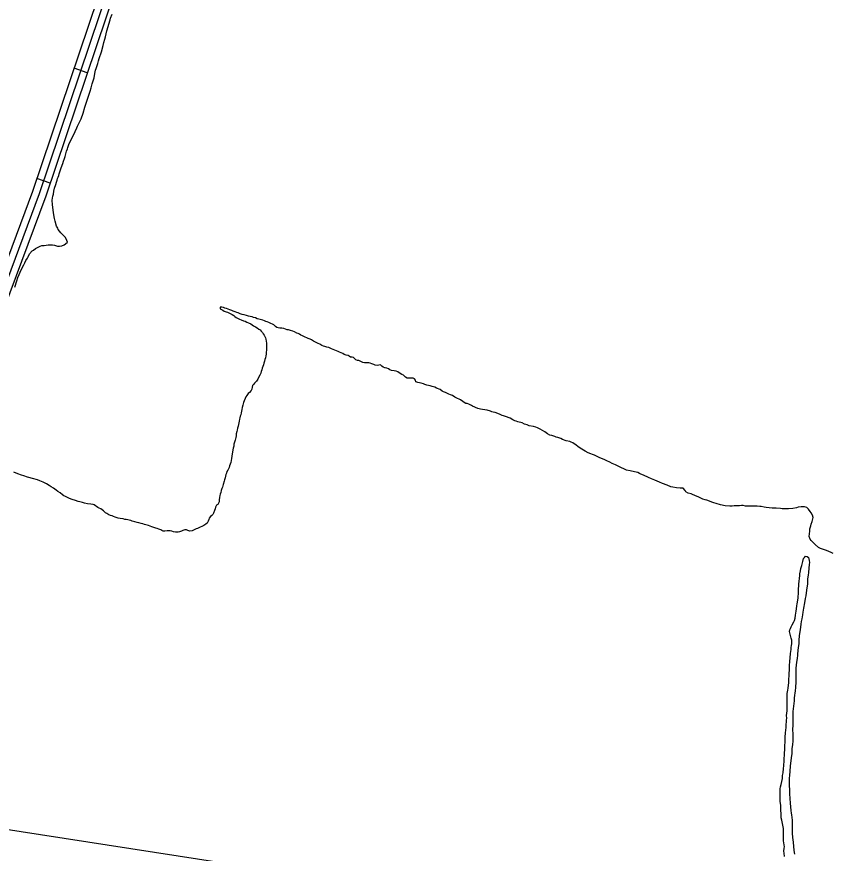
# Model space of a CAD drawing. Extents: x 3177185 to 3215018, y 812988 to 838321.
# Drawn here: x 3193607 to 3195360, y 826573 to 828371 of the extents above; entities that cross this region are included whole.
import ezdxf

# ---------------------------------------------------------------- set-up
doc = ezdxf.new("R2010")
doc.units = 0
doc.layers.add('V-ROAD-CNTR', color=7, linetype='Continuous')
doc.layers.add('V-TOPO-SHOR', color=7, linetype='Continuous')

msp = doc.modelspace()

# ---------------------------------------------------------------- linework, layer by layer
at = {"layer": 'V-ROAD-CNTR'}
for p, q in [((3193758.5, 828250.4), (3193730.1, 828260)), ((3193678.6, 828013.5), (3193650.2, 828023.1))]:
    msp.add_line(p, q, dxfattribs=at)
for points in [[(3195718.2, 830676.6), (3195274.2, 830649.9), (3194889.5, 830614.4), (3194691.9, 830585.5), (3194661.2, 830576.1), (3194620.2, 830551.7), (3194549, 830454.1), (3194520.5, 830401.6), (3194435.4, 830172.3), (3194030.8, 829097.3), (3193989.4, 828979.4), (3193936.9, 828826), (3193655, 827990.6), (3193436.5, 827403.7), (3193231, 826864.7), (3193164.5, 826701.3), (3193149.1, 826671.9), (3192991.1, 826299.7)], [(3195718.9, 830661.6), (3195275.3, 830635), (3194891.3, 830599.5), (3194695.2, 830570.8), (3194667.4, 830562.3), (3194630.5, 830540.4), (3194561.7, 830446.1), (3194534.2, 830395.4), (3194449.4, 830167), (3194044.9, 829092.1), (3194003.6, 828974.5), (3193951.1, 828821.2), (3193669.2, 827985.5), (3193450.5, 827398.5), (3193245, 826859.2), (3193178.1, 826695), (3193162.7, 826665.5), (3193032.9, 826359.8)], [(3194509.8, 830415.8), (3194421.3, 830177.5), (3194016.7, 829102.4), (3193975.3, 828984.3), (3193922.7, 828830.8), (3193640.9, 827995.6), (3193422.4, 827409), (3193217, 826870.2), (3193150.8, 826707.7), (3193135.5, 826678.3), (3192977.5, 826306.2), (3192932.7, 826221.9), (3192888.6, 826141.9), (3192857.2, 826099.8), (3192822.1, 826060.4), (3192768.4, 826005.4), (3192712.2, 825957.6), (3192677.2, 825934.2), (3192621.8, 825905.4)]]:
    msp.add_lwpolyline(points, dxfattribs=at)
at = {"layer": 'V-TOPO-SHOR'}
msp.add_line((3193194.5, 826685.6), (3195215.4, 826372.9), dxfattribs=at)
for points in [[(3193621.9, 827837.4), (3193624.2, 827842.3), (3193626.4, 827846.8), (3193630.1, 827852.1), (3193631.9, 827855.2), (3193634.6, 827861), (3193640.5, 827868.1), (3193643.2, 827869.5), (3193647.2, 827873), (3193651.7, 827874.8), (3193657.6, 827877.9), (3193660.7, 827879.2), (3193665.7, 827879.6), (3193674.2, 827880.9), (3193679.5, 827880.8), (3193683.6, 827880.8), (3193688.5, 827879.9), (3193694.3, 827878), (3193699.2, 827877.5), (3193704.2, 827878.8), (3193708.7, 827880.6), (3193711.8, 827882.8), (3193716.3, 827886.4), (3193715, 827890), (3193711.5, 827896.3), (3193707.9, 827900.3), (3193702.1, 827906.2), (3193699, 827910.2), (3193696.4, 827913.8), (3193695, 827916.5), (3193692.8, 827921), (3193689.3, 827931.8), (3193688.5, 827937.6), (3193686.3, 827949.7), (3193685, 827955.6), (3193684.2, 827966.3), (3193683.4, 827976.6), (3193684.4, 827985.6), (3193685.8, 827989.6), (3193686.7, 827996.3), (3193688.1, 828002.6), (3193690.8, 828010.2), (3193692.2, 828015.5), (3193693.6, 828020), (3193694.5, 828023.1), (3193695.9, 828026.3), (3193697.3, 828029.8), (3193698.2, 828033), (3193699.6, 828037.9), (3193702.8, 828046.4), (3193706.4, 828055.7), (3193707.8, 828060.2), (3193709.6, 828066), (3193711, 828070.5), (3193713.8, 828081.7), (3193716.1, 828087), (3193717, 828090.1), (3193719.3, 828096.4), (3193722, 828102.6), (3193728.8, 828116), (3193736.1, 828132.1), (3193737.5, 828135.7), (3193742, 828144.6), (3193745.2, 828151.3), (3193749.8, 828163.3), (3193753.5, 828176.3), (3193763.1, 828206.7), (3193764.5, 828211.1), (3193767.2, 828218.3), (3193769.1, 828226.3), (3193770.9, 828231.2), (3193773.2, 828239.7), (3193775.1, 828248.7), (3193776.5, 828255.8), (3193777.9, 828259.4), (3193781.1, 828270.1), (3193782.9, 828275.9), (3193784.3, 828281.3), (3193788.9, 828295.1), (3193792.6, 828309), (3193794.4, 828315.7), (3193796.3, 828322.9), (3193797.6, 828327.8), (3193800.9, 828340.3), (3193807.8, 828364.4), (3193808.7, 828367.5), (3193812.3, 828376.5)], [(3193603.2, 827789.6), (3193607.3, 827803), (3193609.6, 827810.2), (3193612.3, 827817.3), (3193614.2, 827821.8), (3193618.7, 827831.1), (3193621.9, 827837.4)], [(3194339.4, 827632), (3194336.1, 827633.6), (3194333.4, 827635.7), (3194330.7, 827638.3), (3194327.7, 827639.5), (3194324.5, 827639.5), (3194321.9, 827641.4), (3194319.2, 827643), (3194315.2, 827643.9), (3194310.9, 827645.3), (3194307.6, 827647.3), (3194304.6, 827648.6), (3194301.1, 827650.2), (3194298, 827651.3), (3194294.1, 827653), (3194290.7, 827654.3), (3194283.6, 827657.5), (3194280.5, 827658.8), (3194277.5, 827660), (3194273.5, 827661), (3194269.5, 827662.3), (3194266.3, 827663.2), (3194262.8, 827664.4), (3194258.5, 827667), (3194254.7, 827668.9), (3194249, 827671.7), (3194245, 827673.8), (3194240.9, 827676.5), (3194238, 827677.8), (3194233.1, 827679.6), (3194230.2, 827680.6), (3194226.8, 827682.6), (3194223.9, 827684), (3194221.1, 827685.4), (3194217.6, 827686.9), (3194214.6, 827688.6), (3194211.8, 827689.9), (3194208.9, 827691.2), (3194204.3, 827693.4), (3194200.3, 827695), (3194195.7, 827696.4), (3194191.2, 827697.8), (3194188.2, 827698.3), (3194184.4, 827699.8), (3194181.2, 827700.8), (3194176.6, 827701.5), (3194172.6, 827701.6), (3194169.2, 827702.5), (3194166.4, 827703.4), (3194163.5, 827705.5), (3194159.7, 827708.5), (3194156.5, 827710.2), (3194153.5, 827712), (3194148.7, 827713.6), (3194145.4, 827715), (3194142.3, 827716.1), (3194139.3, 827717.4), (3194135.8, 827718.9), (3194130.4, 827720.3), (3194127.2, 827721), (3194123.9, 827722), (3194120.2, 827723.5), (3194116.1, 827724.9), (3194113, 827725.9), (3194108.4, 827726.7), (3194105.2, 827727.6), (3194101.1, 827729), (3194096, 827730.3), (3194091.7, 827731.2), (3194087, 827732.5), (3194082.7, 827734.3), (3194079.9, 827735.6), (3194076.2, 827736.7), (3194072.2, 827738), (3194069, 827739.5), (3194064.7, 827741), (3194061.6, 827742.3), (3194057.6, 827743.7), (3194054.1, 827744.6), (3194051.2, 827745.7), (3194047.9, 827746.8), (3194044.3, 827746.4), (3194044.5, 827743.4), (3194047, 827741.4), (3194049.7, 827740), (3194053.1, 827738.3), (3194056.9, 827737), (3194059.7, 827736.1), (3194062.9, 827734.3), (3194069.8, 827731.3), (3194073.3, 827728.8), (3194076, 827726.5), (3194078.3, 827724.3), (3194081.2, 827722.8), (3194085.8, 827721.2), (3194089.7, 827719.5), (3194094.6, 827717.6), (3194098.3, 827716.4), (3194101.3, 827714.8), (3194105.1, 827713.3), (3194110.3, 827710.8)], [(3194110.3, 827710.8), (3194113.2, 827708.7), (3194116.2, 827706.9), (3194120.5, 827704.4), (3194124, 827702.2), (3194127.7, 827699.8), (3194129.9, 827697.7), (3194132.6, 827695.1), (3194135.1, 827692), (3194137, 827689.1), (3194138.8, 827686.3), (3194141.7, 827681.1), (3194142.7, 827678.2), (3194143.4, 827673.6), (3194144.2, 827669.6), (3194144.2, 827665.9), (3194143.7, 827658.7), (3194143.6, 827654.3), (3194143.4, 827650.1), (3194143.1, 827645.8), (3194142.7, 827642.5), (3194141.4, 827638.2), (3194140.3, 827634.6), (3194139.3, 827630.8), (3194138.1, 827626.7), (3194137.1, 827622.5), (3194135.7, 827618.9), (3194134.7, 827615.8), (3194133.5, 827611.9), (3194132.2, 827608.8), (3194131.4, 827605.2), (3194129.8, 827600.9), (3194126.9, 827595.6), (3194125.1, 827592), (3194122.5, 827588.1), (3194120.4, 827585.8), (3194118, 827583.4), (3194115.9, 827580.8), (3194114, 827578.1), (3194113, 827574.5), (3194112.1, 827570.3), (3194110.7, 827567.5), (3194107, 827563.2), (3194104.7, 827561.1), (3194101.3, 827557), (3194099.7, 827554), (3194098.3, 827550.5), (3194095.8, 827545.7), (3194094.5, 827542), (3194092.9, 827536), (3194091.6, 827531.4), (3194090.7, 827527), (3194090.2, 827523.2), (3194089.7, 827520), (3194088.6, 827515.7), (3194087.6, 827512.5), (3194086.8, 827509), (3194085.9, 827505.8), (3194085.3, 827502), (3194084.4, 827498), (3194082.6, 827490.8), (3194081.6, 827486.5), (3194081, 827482.7), (3194080.1, 827479.7), (3194079, 827474.3), (3194078.3, 827470), (3194077.8, 827466.6), (3194076.3, 827461.2), (3194075, 827456.6), (3194073.9, 827452.1), (3194073.3, 827448.1), (3194072.4, 827443.6), (3194071.7, 827440.5), (3194070.7, 827435.5), (3194069.9, 827431.8), (3194069.3, 827426.9), (3194068.5, 827421.3), (3194067.8, 827417.6), (3194067, 827413.3), (3194065.7, 827409.5), (3194064.6, 827405.5), (3194063.4, 827401.9), (3194061.1, 827396.8), (3194058.9, 827393.3), (3194057.6, 827390.2), (3194056.6, 827386.9), (3194055.9, 827383.7), (3194054.8, 827379.7), (3194053.6, 827375.4), (3194052.6, 827372.6), (3194051, 827366), (3194050, 827363), (3194049, 827360), (3194047.9, 827357.1), (3194046.6, 827353.1), (3194045.4, 827348.7), (3194044.6, 827344.8), (3194043.9, 827341.8), (3194042.8, 827337.8), (3194041.9, 827332.7), (3194041.8, 827328.4)], [(3194399.2, 827616.5), (3194398.2, 827616.7), (3194394.4, 827618), (3194391.7, 827620.1), (3194388.7, 827622.7), (3194385.5, 827622.2), (3194382.3, 827621.3), (3194377.2, 827621.8), (3194374.5, 827623.3), (3194370.6, 827625.1), (3194366.8, 827626.5), (3194363.5, 827627.3), (3194359.9, 827626.9), (3194354.4, 827626.9), (3194351, 827627.9), (3194348.1, 827629.5), (3194345, 827630.8), (3194342.1, 827631.8), (3194339.4, 827632)], [(3194584.2, 827535.6), (3194578.6, 827538.5), (3194575.4, 827539.5), (3194572.4, 827540.1), (3194569, 827542.1), (3194566, 827544), (3194560.9, 827547.7), (3194558.2, 827549), (3194554.2, 827550.8), (3194551.4, 827552.1), (3194548.7, 827553.7), (3194543.3, 827556.8), (3194539, 827558.7), (3194535.6, 827560.1), (3194531.8, 827561.7), (3194528.9, 827563.1), (3194524, 827564.9), (3194521.3, 827566.6), (3194516.8, 827569.5), (3194509.4, 827573), (3194505.5, 827574.7), (3194502.7, 827575.6), (3194499.6, 827576.6), (3194495.7, 827577.8), (3194492.2, 827578.6), (3194488.3, 827579.4), (3194484.3, 827580.6), (3194481.3, 827581.7), (3194476.1, 827583.3), (3194472.5, 827584.2), (3194469.2, 827584.8), (3194464.6, 827586.6), (3194464.1, 827590.2), (3194462.1, 827593), (3194459, 827594), (3194455.5, 827593.9), (3194450.7, 827594.1), (3194446.4, 827594.4), (3194442.5, 827596.2), (3194438, 827600.3), (3194434.8, 827601.9), (3194430.9, 827604.1), (3194425.9, 827607.7), (3194422.3, 827609.2), (3194418.1, 827610.2), (3194412.7, 827610.8), (3194409.2, 827612.1), (3194405.9, 827614.4), (3194402.2, 827616), (3194399.2, 827616.5)], [(3194726.5, 827487.5), (3194722.8, 827489), (3194718.1, 827490.1), (3194708.7, 827492), (3194704, 827493.9), (3194698.5, 827495.7), (3194693.1, 827497.9), (3194684.4, 827500.6), (3194680.4, 827501.7), (3194677.5, 827502.4), (3194673.1, 827504.3), (3194667.3, 827508), (3194657.9, 827511.7), (3194653.1, 827513.2), (3194650.2, 827514.3), (3194644.4, 827516.9), (3194635.7, 827520.2), (3194631, 827521.4), (3194628.1, 827522.1), (3194625.2, 827523.2), (3194618.3, 827525.1), (3194613.2, 827525.9), (3194607.8, 827526.6), (3194604.1, 827527.7), (3194597.9, 827529.2), (3194586.7, 827534.1), (3194584.2, 827535.6)], [(3195312.5, 827307.5), (3195308.9, 827312.7), (3195305, 827316.3), (3195300.6, 827317.5), (3195293, 827317.9), (3195286.4, 827317.2), (3195283.1, 827315.8), (3195275.5, 827314), (3195265.6, 827313.4), (3195260.9, 827313.4), (3195255.8, 827313.1), (3195252.2, 827313.5), (3195248.9, 827314.2), (3195239.1, 827314.7), (3195235.4, 827315.1), (3195230.7, 827315.1), (3195218, 827316.6), (3195213.6, 827317), (3195207.4, 827318.2), (3195204.2, 827318.2), (3195198.3, 827319), (3195193.6, 827319.4), (3195180.5, 827319.5), (3195173.2, 827319.5), (3195168.5, 827320.3), (3195164.5, 827320.3), (3195160.5, 827320), (3195155, 827319.7), (3195148.9, 827319.7), (3195144.5, 827319.4), (3195139.7, 827319.4), (3195129.9, 827320.2), (3195119.4, 827322.1), (3195110.7, 827324.7), (3195105.2, 827326.2), (3195100.9, 827327.7), (3195095.8, 827330), (3195090, 827331.8), (3195086.7, 827332.9), (3195082, 827334.4), (3195079.1, 827335.5), (3195072.9, 827338.5), (3195064.2, 827342.2), (3195059.5, 827344.4), (3195056.6, 827345.5), (3195050.1, 827347.1), (3195045.3, 827349.6), (3195043.9, 827352.9), (3195039.2, 827358.1), (3195032.7, 827358.1), (3195025.4, 827358.5), (3195017.4, 827359.7), (3195013, 827360.8), (3195005.4, 827364.1), (3194995.3, 827368.2), (3194988.7, 827370.5), (3194983.3, 827372.7), (3194978.9, 827374.9), (3194971.7, 827378.2), (3194965.1, 827380.8), (3194954.3, 827386), (3194948.8, 827388.2), (3194945.9, 827389), (3194941.9, 827391.2), (3194938.3, 827392), (3194928.5, 827394.2), (3194925.2, 827395.3), (3194917.6, 827396.8), (3194913.2, 827398.7), (3194905.3, 827402), (3194893.7, 827407.9), (3194886.8, 827410.9), (3194882, 827413.5), (3194875.5, 827416.8), (3194871.2, 827418.7), (3194858.8, 827423.9), (3194855.9, 827425), (3194848.7, 827428.7), (3194844.7, 827430.2), (3194841.1, 827431.7), (3194835.6, 827433.9), (3194828.7, 827437.2), (3194821.5, 827441.6), (3194818.2, 827443.8), (3194813.2, 827447.5), (3194809.5, 827450.1), (3194802.3, 827454.9), (3194799, 827456.4), (3194795.8, 827457.8), (3194788.1, 827459.7), (3194780.2, 827462.7), (3194776.2, 827464.2), (3194770.4, 827466.4), (3194766.7, 827467.5), (3194763.5, 827468.6), (3194756.9, 827471.2), (3194752.9, 827472), (3194748.2, 827474.9), (3194742.4, 827478.6), (3194731.9, 827484.9), (3194726.5, 827487.5)], [(3193771.3, 827323), (3193766.2, 827323.5), (3193759, 827324.4), (3193752.3, 827325.8), (3193748.7, 827326.8), (3193742.5, 827328.6), (3193739.3, 827329.5), (3193733.5, 827331.3), (3193726.4, 827333.6), (3193720.6, 827335.5), (3193716.1, 827337.8), (3193711.7, 827339.6), (3193708.5, 827341.4), (3193705.4, 827343.2), (3193700.1, 827347.7), (3193695.6, 827350.4), (3193692.1, 827353.2), (3193685.8, 827357.7), (3193680.9, 827360.4), (3193676.5, 827363.6), (3193671.1, 827366.8), (3193663.5, 827370.4), (3193660, 827372.2), (3193656.8, 827373.6), (3193651.9, 827375.4), (3193648.8, 827376.8), (3193643.4, 827378.2), (3193630, 827381.4), (3193622.4, 827384.2), (3193617.1, 827385.5), (3193609, 827388.7), (3193601, 827391.9)], [(3194041.8, 827328.4), (3194040.8, 827325.5), (3194039.5, 827322.5), (3194036.6, 827321.2), (3194034, 827317.3), (3194033.3, 827313.4), (3194032.2, 827309.6), (3194029.9, 827304.2), (3194028.4, 827301.2), (3194026.4, 827298.8), (3194023.6, 827296.9), (3194020.9, 827293.6), (3194020.2, 827290.4), (3194018.7, 827286.6), (3194016, 827282.7), (3194013.8, 827280.5), (3194009.3, 827277.8), (3194005.1, 827275.8), (3194001.6, 827273.9), (3193998.2, 827272.7), (3193995.5, 827271.2), (3193992.6, 827270.1), (3193987.1, 827267.5), (3193983.9, 827266.1), (3193979.1, 827265.6), (3193975, 827267.2), (3193972, 827268.1), (3193968.6, 827268.4), (3193964.3, 827267.2), (3193961.1, 827265.4), (3193957.2, 827264), (3193954, 827263.1), (3193948, 827263.1), (3193943.8, 827264.3), (3193940.6, 827265.3), (3193937.1, 827266.1), (3193934.1, 827266.1), (3193930.3, 827265.8), (3193925.3, 827265.6), (3193922.1, 827265.6), (3193919.1, 827266.7), (3193916.4, 827268), (3193912.2, 827270), (3193909.1, 827271.1), (3193905.9, 827272.1), (3193901.6, 827273.4), (3193897.7, 827274.6), (3193893.9, 827276.2), (3193890.4, 827277.3), (3193881.6, 827280.1), (3193878.1, 827281.3), (3193874.8, 827282.1), (3193869.1, 827283.6), (3193866, 827284.4), (3193861.2, 827285.5), (3193855.2, 827286.9), (3193852, 827288), (3193849, 827289), (3193845.9, 827289.6), (3193842.4, 827290.5), (3193839.4, 827290.8), (3193835.6, 827291.6), (3193829.2, 827292.8), (3193825, 827293.6), (3193818.7, 827295.4), (3193815, 827296.8), (3193812.1, 827298.1), (3193808.8, 827299.2), (3193805.1, 827300.8), (3193800.7, 827303.4), (3193798.1, 827305), (3193795.8, 827307), (3193793.2, 827308.9), (3193790.4, 827311.5), (3193787.8, 827313.1), (3193784.5, 827314.9), (3193781.1, 827316.5), (3193778.4, 827318.1), (3193776, 827320.1), (3193773.7, 827322), (3193771.3, 827323)], [(3195362.1, 827217.6), (3195357.7, 827219.5), (3195352.3, 827221.7), (3195347.6, 827223.6), (3195338.9, 827226.5), (3195334.9, 827228), (3195330.5, 827230.2), (3195323.3, 827236.8), (3195314.3, 827245.3), (3195312.1, 827247.9), (3195310.3, 827254.1), (3195310.7, 827259.5), (3195311.5, 827265.3), (3195311.9, 827270.4), (3195314.1, 827277), (3195314.9, 827280.2), (3195316.7, 827286), (3195318.6, 827295.1), (3195317.2, 827299.9), (3195314.7, 827305), (3195312.5, 827307.5)], [(3195250, 826658.3), (3195249.7, 826665.6), (3195249.1, 826676.9), (3195248.1, 826684.9), (3195248.2, 826698.7), (3195248.2, 826702.7), (3195248.2, 826706), (3195248.3, 826711.8), (3195248.7, 826715.8), (3195249.8, 826721.3), (3195252.8, 826734), (3195253.2, 826740.2), (3195254.4, 826746.4), (3195255.2, 826755.8), (3195255.9, 826761.3), (3195256.7, 826772.9), (3195257.6, 826788.2), (3195257.7, 826796.6), (3195258.1, 826805.3), (3195258.5, 826811.1), (3195258.9, 826822), (3195259.7, 826832.6), (3195260.2, 826837.3), (3195260.9, 826844.6), (3195261, 826849.3), (3195261.8, 826856.2), (3195261.8, 826859.5), (3195262.2, 826863.9), (3195261.9, 826869), (3195262.3, 826874.1), (3195262.7, 826879.5), (3195262.7, 826888.3), (3195262.8, 826892.3), (3195262.8, 826899.5), (3195262.9, 826911.6), (3195263.3, 826916.6), (3195264.1, 826923.6), (3195264.9, 826927.9), (3195266.8, 826940.3), (3195266.8, 826948.3), (3195267.2, 826954.1), (3195267.6, 826960.3), (3195267.7, 826966.8), (3195268.1, 826977.8), (3195268.9, 826985), (3195270.5, 827002.5), (3195270.9, 827006.9), (3195271.3, 827010.9), (3195271.7, 827015.9), (3195272.5, 827019.2), (3195272.9, 827023.9), (3195272.9, 827027.2), (3195272.9, 827031.2), (3195271.9, 827035.2), (3195271.2, 827038.5), (3195269.4, 827044.4), (3195268.3, 827049.8), (3195268.4, 827053.1), (3195270.2, 827056), (3195271.3, 827059.6), (3195273.9, 827064), (3195277.6, 827070.5), (3195279.1, 827073.8), (3195280.2, 827078.8), (3195281, 827084.7), (3195282.5, 827093.8), (3195283.3, 827098.8), (3195283.7, 827104.7), (3195284.4, 827109), (3195286.4, 827121.8), (3195287.2, 827134.5), (3195287.2, 827138.5), (3195287.3, 827142.5), (3195288, 827147.2), (3195288.4, 827152.7), (3195288.8, 827156.7), (3195289.2, 827165.4), (3195290, 827169), (3195290.4, 827173.4), (3195291.5, 827180.3), (3195292.7, 827185), (3195294.2, 827191.6), (3195296.4, 827199.9), (3195297.9, 827206.5), (3195300.1, 827208.6), (3195302.7, 827211.9), (3195306, 827211.1), (3195308.5, 827208.6), (3195310.6, 827202.7), (3195311.3, 827198), (3195310.6, 827194), (3195309.8, 827185.6), (3195308.6, 827176.9), (3195307.9, 827170.7), (3195306.7, 827163.1), (3195306.6, 827152.2), (3195304.7, 827138.7), (3195302.8, 827126.7), (3195302, 827120.5), (3195300.5, 827111.5), (3195297.8, 827100.2)], [(3195297.8, 827100.2), (3195296.7, 827091.1), (3195295.9, 827086), (3195294.4, 827077.3), (3195292.9, 827071.5), (3195292.1, 827065.3), (3195290.6, 827053.7), (3195289.8, 827045.7), (3195289, 827040.6), (3195288.2, 827031.5), (3195287.8, 827027.5), (3195287.8, 827023.1), (3195286.6, 827015.1), (3195285.1, 827001.7), (3195285.1, 826998.4), (3195284.3, 826992.2), (3195283.1, 826983.5), (3195282, 826978), (3195281.9, 826970), (3195281.8, 826960.5), (3195281.8, 826950.7), (3195281.3, 826942), (3195280.9, 826929.6), (3195280.1, 826922), (3195279.7, 826917.2), (3195278.9, 826912.9), (3195278.2, 826906.3), (3195277.7, 826900.9), (3195277, 826895.1), (3195275.4, 826878), (3195275, 826873.2), (3195275, 826868.9), (3195274.9, 826864.1), (3195274.9, 826859.4), (3195275.2, 826853.2), (3195275.2, 826849.6), (3195274.7, 826838.7), (3195275, 826830.3), (3195275.3, 826819.4), (3195275.3, 826813.9), (3195274.8, 826807), (3195273, 826797.9), (3195272.9, 826787.7), (3195271.3, 826778.3), (3195269.4, 826760.5), (3195267.8, 826739.4), (3195267.4, 826735.7), (3195267.3, 826725.2), (3195267.2, 826718.6), (3195267.9, 826709.9), (3195267.8, 826701.1), (3195269.5, 826680.7), (3195270.8, 826665.4), (3195271.9, 826659.2), (3195272.2, 826656), (3195273.6, 826644.3), (3195273.5, 826636.3), (3195273.8, 826629), (3195273.8, 826621.7), (3195273.7, 826616.7), (3195274.4, 826607.5), (3195275.8, 826597), (3195277.5, 826579.5), (3195278.8, 826571.5)], [(3195257, 826566.2), (3195256.3, 826573.8), (3195256, 826577.8), (3195256.4, 826584.4), (3195257.1, 826587.3), (3195256.4, 826591.7), (3195255.4, 826599.7), (3195255.1, 826609.5), (3195254.8, 826614.6), (3195254.8, 826619.3), (3195254.9, 826626.6), (3195251.4, 826644.5), (3195250.3, 826649.6), (3195250, 826658.3)]]:
    msp.add_lwpolyline(points, dxfattribs=at)

doc.saveas('drawing.dxf')
